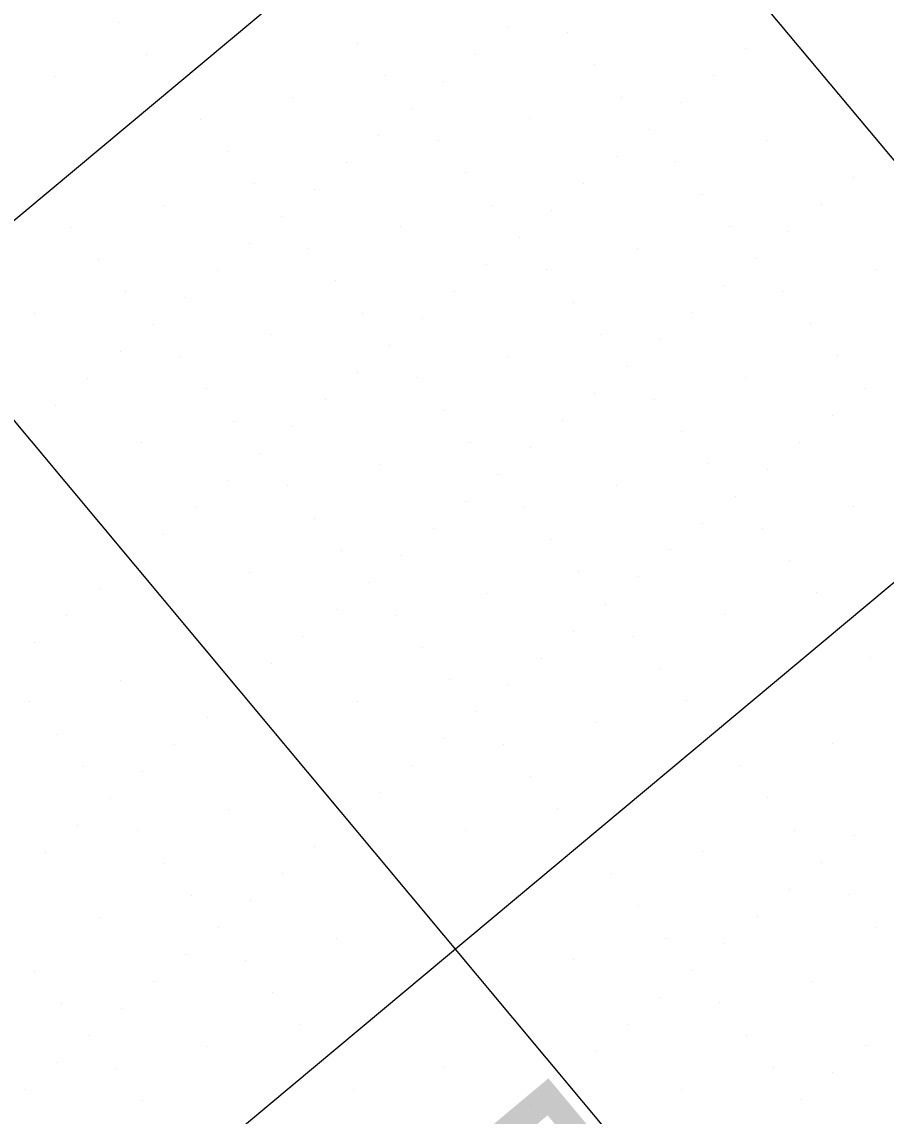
# Model space of a CAD drawing. Extents: x 2042995 to 2043795, y 305365 to 306249.
# Drawn here: x 2043194.69 to 2043215.22, y 305860.14 to 305886.13 of the extents above; entities that cross this region are included whole.
import ezdxf

# ---------------------------------------------------------------- set-up
doc = ezdxf.new("R2010")
doc.units = 0
for name, color, linetype in [('BR_CONCRETE', 7, 'Continuous'), ('BR_GRID DOTS', 7, 'Continuous'), ('BR_GRID LINES', 7, 'Continuous'), ('BR_TEXT', 7, 'Continuous')]:
    doc.layers.add(name, color=color, linetype=linetype)

msp = doc.modelspace()

# ---------------------------------------------------------------- linework, layer by layer
at = {"layer": 'BR_CONCRETE'}
msp.add_spline([(2043139.109, 306017.548), (2043148.199, 306007.16), (2043160.233, 305993.368), (2043172.245, 305979.557), (2043184.234, 305965.727), (2043196.201, 305951.879), (2043208.145, 305938.012), (2043220.067, 305924.126), (2043231.966, 305910.221), (2043243.843, 305896.297), (2043255.698, 305882.355), (2043267.529, 305868.394), (2043279.339, 305854.414), (2043291.126, 305840.415), (2043302.89, 305826.398), (2043314.632, 305812.361), (2043326.352, 305798.306), (2043338.049, 305784.233), (2043349.724, 305770.14), (2043361.376, 305756.029), (2043373.005, 305741.899), (2043384.613, 305727.75), (2043396.197, 305713.582), (2043407.76, 305699.396), (2043419.299, 305685.191), (2043430.817, 305670.967), (2043442.311, 305656.724), (2043453.784, 305642.463), (2043465.234, 305628.182), (2043476.661, 305613.883), (2043488.066, 305599.566), (2043499.448, 305585.229), (2043510.808, 305570.874), (2043522.146, 305556.5), (2043533.461, 305542.107), (2043544.753, 305527.695), (2043547.219, 305524.543)], degree=3, dxfattribs=at)
at = {"layer": 'BR_GRID DOTS'}
for p, q in [((2043197.022, 305886.117), (2043197.022, 305886.117)), ((2043206.241, 305885.999), (2043206.241, 305885.999)), ((2043207.65, 305885.872), (2043207.65, 305885.872)), ((2043202.657, 305885.611), (2043202.657, 305885.611)), ((2043211.875, 305885.493), (2043211.875, 305885.493)), ((2043197.663, 305885.349), (2043197.663, 305885.349)), ((2043205.474, 305885.358), (2043205.474, 305885.358)), ((2043208.291, 305885.105), (2043208.291, 305885.105)), ((2043203.298, 305884.843), (2043203.298, 305884.843)), ((2043211.108, 305884.852), (2043211.108, 305884.852)), ((2043195.487, 305884.835), (2043195.487, 305884.835)), ((2043204.706, 305884.717), (2043204.706, 305884.717)), ((2043201.121, 305884.329), (2043201.121, 305884.329)), ((2043208.932, 305884.337), (2043208.932, 305884.337)), ((2043203.939, 305884.076), (2043203.939, 305884.076)), ((2043210.34, 305884.211), (2043210.34, 305884.211)), ((2043198.945, 305883.814), (2043198.945, 305883.814)), ((2043206.756, 305883.823), (2043206.756, 305883.823)), ((2043209.573, 305883.57), (2043209.573, 305883.57)), ((2043203.171, 305883.435), (2043203.171, 305883.435)), ((2043204.58, 305883.308), (2043204.58, 305883.308)), ((2043212.39, 305883.317), (2043212.39, 305883.317)), ((2043199.586, 305883.047), (2043199.586, 305883.047)), ((2043215.207, 305883.064), (2043215.207, 305883.064)), ((2043202.404, 305882.794), (2043202.404, 305882.794)), ((2043208.805, 305882.929), (2043208.805, 305882.929)), ((2043210.214, 305882.802), (2043210.214, 305882.802)), ((2043205.221, 305882.541), (2043205.221, 305882.541)), ((2043200.227, 305882.279), (2043200.227, 305882.279)), ((2043208.038, 305882.288), (2043208.038, 305882.288)), ((2043214.439, 305882.423), (2043214.439, 305882.423)), ((2043201.636, 305882.153), (2043201.636, 305882.153)), ((2043210.855, 305882.035), (2043210.855, 305882.035)), ((2043198.051, 305881.765), (2043198.051, 305881.765)), ((2043205.862, 305881.773), (2043205.862, 305881.773)), ((2043213.672, 305881.782), (2043213.672, 305881.782)), ((2043200.868, 305881.512), (2043200.868, 305881.512)), ((2043207.27, 305881.647), (2043207.27, 305881.647)), ((2043195.875, 305881.25), (2043195.875, 305881.25)), ((2043203.686, 305881.259), (2043203.686, 305881.259)), ((2043211.496, 305881.267), (2043211.496, 305881.267)), ((2043206.503, 305881.006), (2043206.503, 305881.006)), ((2043212.904, 305881.141), (2043212.904, 305881.141)), ((2043200.101, 305880.871), (2043200.101, 305880.871)), ((2043201.51, 305880.744), (2043201.51, 305880.744)), ((2043209.32, 305880.753), (2043209.32, 305880.753)), ((2043196.516, 305880.483), (2043196.516, 305880.483)), ((2043212.137, 305880.5), (2043212.137, 305880.5)), ((2043199.333, 305880.23), (2043199.333, 305880.23)), ((2043205.735, 305880.365), (2043205.735, 305880.365)), ((2043207.144, 305880.238), (2043207.144, 305880.238)), ((2043214.954, 305880.247), (2043214.954, 305880.247)), ((2043202.151, 305879.977), (2043202.151, 305879.977)), ((2043197.157, 305879.715), (2043197.157, 305879.715)), ((2043204.968, 305879.724), (2043204.968, 305879.724)), ((2043211.369, 305879.859), (2043211.369, 305879.859)), ((2043212.778, 305879.732), (2043212.778, 305879.732)), ((2043198.566, 305879.589), (2043198.566, 305879.589)), ((2043207.785, 305879.471), (2043207.785, 305879.471)), ((2043194.981, 305879.201), (2043194.981, 305879.201)), ((2043202.792, 305879.209), (2043202.792, 305879.209)), ((2043210.602, 305879.218), (2043210.602, 305879.218)), ((2043197.798, 305878.948), (2043197.798, 305878.948)), ((2043204.2, 305879.083), (2043204.2, 305879.083)), ((2043213.419, 305878.965), (2043213.419, 305878.965)), ((2043200.615, 305878.695), (2043200.615, 305878.695)), ((2043208.426, 305878.703), (2043208.426, 305878.703)), ((2043203.433, 305878.442), (2043203.433, 305878.442)), ((2043209.834, 305878.577), (2043209.834, 305878.577)), ((2043197.031, 305878.307), (2043197.031, 305878.307)), ((2043198.439, 305878.18), (2043198.439, 305878.18)), ((2043206.25, 305878.189), (2043206.25, 305878.189)), ((2043214.06, 305878.197), (2043214.06, 305878.197)), ((2043209.067, 305877.936), (2043209.067, 305877.936)), ((2043196.263, 305877.666), (2043196.263, 305877.666)), ((2043202.665, 305877.801), (2043202.665, 305877.801)), ((2043204.074, 305877.674), (2043204.074, 305877.674)), ((2043211.884, 305877.683), (2043211.884, 305877.683)), ((2043199.08, 305877.413), (2043199.08, 305877.413)), ((2043214.701, 305877.43), (2043214.701, 305877.43)), ((2043201.898, 305877.16), (2043201.898, 305877.16)), ((2043208.299, 305877.295), (2043208.299, 305877.295)), ((2043209.708, 305877.168), (2043209.708, 305877.168)), ((2043195.496, 305877.025), (2043195.496, 305877.025)), ((2043204.715, 305876.907), (2043204.715, 305876.907)), ((2043213.933, 305876.789), (2043213.933, 305876.789)), ((2043199.721, 305876.645), (2043199.721, 305876.645)), ((2043207.532, 305876.654), (2043207.532, 305876.654)), ((2043194.728, 305876.384), (2043194.728, 305876.384)), ((2043201.13, 305876.519), (2043201.13, 305876.519)), ((2043210.349, 305876.401), (2043210.349, 305876.401)), ((2043197.545, 305876.131), (2043197.545, 305876.131)), ((2043205.356, 305876.139), (2043205.356, 305876.139)), ((2043206.764, 305876.013), (2043206.764, 305876.013)), ((2043213.166, 305876.148), (2043213.166, 305876.148)), ((2043200.363, 305875.878), (2043200.363, 305875.878)), ((2043203.18, 305875.625), (2043203.18, 305875.625)), ((2043210.99, 305875.633), (2043210.99, 305875.633)), ((2043212.398, 305875.507), (2043212.398, 305875.507)), ((2043199.595, 305875.237), (2043199.595, 305875.237)), ((2043205.997, 305875.372), (2043205.997, 305875.372)), ((2043201.004, 305875.11), (2043201.004, 305875.11)), ((2043208.814, 305875.119), (2043208.814, 305875.119)), ((2043205.229, 305874.731), (2043205.229, 305874.731)), ((2043211.631, 305874.866), (2043211.631, 305874.866)), ((2043198.827, 305874.595), (2043198.827, 305874.595)), ((2043206.638, 305874.604), (2043206.638, 305874.604)), ((2043214.448, 305874.613), (2043214.448, 305874.613)), ((2043201.645, 305874.342), (2043201.645, 305874.342)), ((2043210.863, 305874.225), (2043210.863, 305874.225)), ((2043198.06, 305873.954), (2043198.06, 305873.954)), ((2043204.462, 305874.09), (2043204.462, 305874.09)), ((2043212.272, 305874.098), (2043212.272, 305874.098)), ((2043207.279, 305873.837), (2043207.279, 305873.837)), ((2043202.286, 305873.575), (2043202.286, 305873.575)), ((2043203.694, 305873.448), (2043203.694, 305873.448)), ((2043210.096, 305873.584), (2043210.096, 305873.584)), ((2043197.292, 305873.313), (2043197.292, 305873.313)), ((2043212.913, 305873.331), (2043212.913, 305873.331)), ((2043200.11, 305873.06), (2043200.11, 305873.06)), ((2043207.92, 305873.069), (2043207.92, 305873.069)), ((2043209.328, 305872.943), (2043209.328, 305872.943)), ((2043196.525, 305872.672), (2043196.525, 305872.672)), ((2043202.927, 305872.807), (2043202.927, 305872.807)), ((2043205.744, 305872.554), (2043205.744, 305872.554)), ((2043213.554, 305872.563), (2043213.554, 305872.563)), ((2043202.159, 305872.166), (2043202.159, 305872.166)), ((2043208.561, 305872.301), (2043208.561, 305872.301)), ((2043195.757, 305872.031), (2043195.757, 305872.031)), ((2043203.568, 305872.04), (2043203.568, 305872.04)), ((2043211.378, 305872.048), (2043211.378, 305872.048)), ((2043207.793, 305871.66), (2043207.793, 305871.66)), ((2043194.99, 305871.39), (2043194.99, 305871.39)), ((2043201.392, 305871.525), (2043201.392, 305871.525)), ((2043209.202, 305871.534), (2043209.202, 305871.534)), ((2043204.209, 305871.272), (2043204.209, 305871.272)), ((2043200.624, 305870.884), (2043200.624, 305870.884)), ((2043207.026, 305871.019), (2043207.026, 305871.019)), ((2043214.836, 305871.028), (2043214.836, 305871.028)), ((2043209.843, 305870.766), (2043209.843, 305870.766)), ((2043197.039, 305870.496), (2043197.039, 305870.496)), ((2043204.85, 305870.505), (2043204.85, 305870.505)), ((2043206.258, 305870.378), (2043206.258, 305870.378)), ((2043199.857, 305870.243), (2043199.857, 305870.243)), ((2043194.863, 305869.982), (2043194.863, 305869.982)), ((2043202.674, 305869.99), (2043202.674, 305869.99)), ((2043210.484, 305869.999), (2043210.484, 305869.999)), ((2043199.089, 305869.602), (2043199.089, 305869.602)), ((2043205.491, 305869.737), (2043205.491, 305869.737)), ((2043208.308, 305869.484), (2043208.308, 305869.484)), ((2043195.504, 305869.214), (2043195.504, 305869.214)), ((2043204.723, 305869.096), (2043204.723, 305869.096)), ((2043198.321, 305868.961), (2043198.321, 305868.961)), ((2043206.132, 305868.97), (2043206.132, 305868.97)), ((2043213.942, 305868.978), (2043213.942, 305868.978)), ((2043196.145, 305868.447), (2043196.145, 305868.447)), ((2043197.554, 305868.32), (2043197.554, 305868.32)), ((2043203.956, 305868.455), (2043203.956, 305868.455)), ((2043211.766, 305868.464), (2043211.766, 305868.464)), ((2043206.773, 305868.202), (2043206.773, 305868.202)), ((2043203.188, 305867.814), (2043203.188, 305867.814)), ((2043212.407, 305867.696), (2043212.407, 305867.696)), ((2043196.786, 305867.679), (2043196.786, 305867.679)), ((2043207.414, 305867.435), (2043207.414, 305867.435)), ((2043199.604, 305867.426), (2043199.604, 305867.426)), ((2043202.421, 305867.173), (2043202.421, 305867.173)), ((2043196.019, 305867.038), (2043196.019, 305867.038)), ((2043197.427, 305866.912), (2043197.427, 305866.912)), ((2043205.238, 305866.92), (2043205.238, 305866.92)), ((2043213.048, 305866.929), (2043213.048, 305866.929)), ((2043214.457, 305866.802), (2043214.457, 305866.802)), ((2043195.251, 305866.397), (2043195.251, 305866.397)), ((2043201.653, 305866.532), (2043201.653, 305866.532)), ((2043210.872, 305866.414), (2043210.872, 305866.414)), ((2043198.069, 305866.144), (2043198.069, 305866.144)), ((2043213.689, 305866.161), (2043213.689, 305866.161)), ((2043200.886, 305865.891), (2043200.886, 305865.891)), ((2043208.696, 305865.9), (2043208.696, 305865.9)), ((2043198.71, 305865.377), (2043198.71, 305865.377)), ((2043212.921, 305865.52), (2043212.921, 305865.52)), ((2043214.33, 305865.394), (2043214.33, 305865.394)), ((2043200.118, 305865.25), (2043200.118, 305865.25)), ((2043209.337, 305865.132), (2043209.337, 305865.132)), ((2043196.533, 305864.862), (2043196.533, 305864.862)), ((2043212.154, 305864.879), (2043212.154, 305864.879)), ((2043199.351, 305864.609), (2043199.351, 305864.609)), ((2043214.971, 305864.626), (2043214.971, 305864.626)), ((2043202.168, 305864.356), (2043202.168, 305864.356)), ((2043209.978, 305864.365), (2043209.978, 305864.365)), ((2043211.386, 305864.238), (2043211.386, 305864.238)), ((2043198.583, 305863.968), (2043198.583, 305863.968)), ((2043199.992, 305863.842), (2043199.992, 305863.842)), ((2043207.802, 305863.85), (2043207.802, 305863.85)), ((2043194.998, 305863.58), (2043194.998, 305863.58)), ((2043210.619, 305863.597), (2043210.619, 305863.597)), ((2043197.816, 305863.327), (2043197.816, 305863.327)), ((2043213.436, 305863.344), (2043213.436, 305863.344)), ((2043200.633, 305863.074), (2043200.633, 305863.074)), ((2043195.639, 305862.813), (2043195.639, 305862.813)), ((2043209.851, 305862.956), (2043209.851, 305862.956)), ((2043211.26, 305862.83), (2043211.26, 305862.83)), ((2043197.048, 305862.686), (2043197.048, 305862.686)), ((2043201.274, 305862.307), (2043201.274, 305862.307)), ((2043209.084, 305862.315), (2043209.084, 305862.315)), ((2043196.28, 305862.045), (2043196.28, 305862.045)), ((2043211.901, 305862.062), (2043211.901, 305862.062)), ((2043199.098, 305861.792), (2043199.098, 305861.792)), ((2043214.718, 305861.809), (2043214.718, 305861.809)), ((2043208.316, 305861.674), (2043208.316, 305861.674)), ((2043195.513, 305861.404), (2043195.513, 305861.404)), ((2043196.922, 305861.278), (2043196.922, 305861.278)), ((2043204.732, 305861.286), (2043204.732, 305861.286)), ((2043212.542, 305861.295), (2043212.542, 305861.295)), ((2043207.549, 305861.033), (2043207.549, 305861.033)), ((2043213.951, 305861.168), (2043213.951, 305861.168)), ((2043194.745, 305860.763), (2043194.745, 305860.763)), ((2043202.556, 305860.772), (2043202.556, 305860.772)), ((2043210.366, 305860.78), (2043210.366, 305860.78)), ((2043197.563, 305860.51), (2043197.563, 305860.51)), ((2043213.183, 305860.527), (2043213.183, 305860.527)), ((2043206.781, 305860.392), (2043206.781, 305860.392))]:
    msp.add_line(p, q, dxfattribs=at)
at = {"layer": 'BR_GRID LINES'}
for p, q in [((2043284.267, 305956.377), (2043130.763, 305828.172)), ((2043297.087, 305941.026), (2043143.583, 305812.821)), ((2043194.694, 305907.624), (2043538.711, 305495.723)), ((2043179.344, 305894.804), (2043523.36, 305482.903))]:
    msp.add_line(p, q, dxfattribs=at)

# ---------------------------------------------------------------- texts
at = {"layer": 'BR_TEXT'}
msp.add_text('BENT NO.', height=5.3126, rotation=309.8684, dxfattribs=at).set_placement((2043202.745, 305858.078))

doc.saveas('drawing.dxf')
